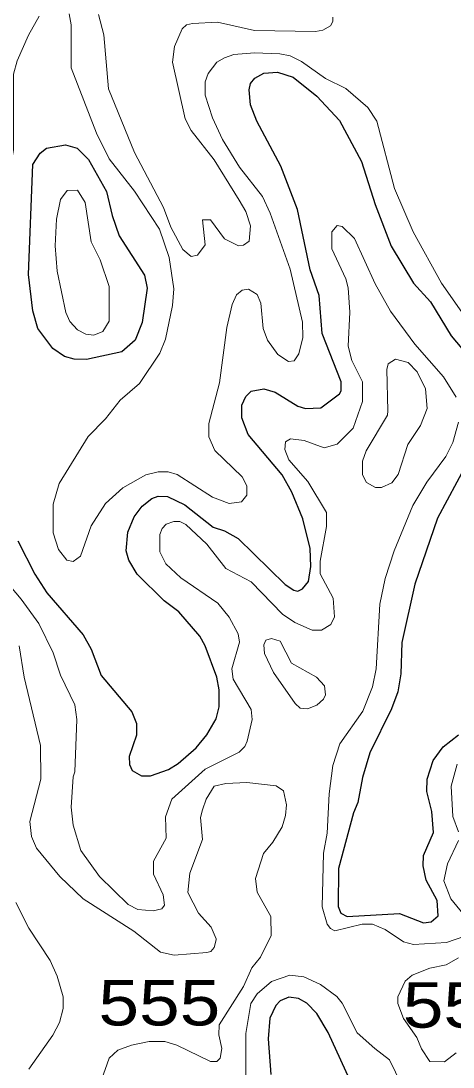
# Model space of a CAD drawing. Extents: x 577 to 602.9, y 7483.8 to 7511.6.
# Drawn here: x 600.741 to 601.501, y 7495.872 to 7497.712 of the extents above; entities that cross this region are included whole.
import ezdxf
from ezdxf.enums import TextEntityAlignment as Align

# ---------------------------------------------------------------- set-up
doc = ezdxf.new("R2010")
doc.units = 0
doc.header["$LTSCALE"] = 0.032
doc.layers.add('1', color=7, linetype='Continuous', lineweight=25)
doc.layers.add('2', color=7, linetype='Continuous', lineweight=13)
doc.layers.add('61', color=7, linetype='Continuous')

msp = doc.modelspace()

# ---------------------------------------------------------------- linework, layer by layer
at = {"layer": '1'}
for points in [[(600.7355, 7496.7976), (600.7649, 7496.7388), (600.7864, 7496.7062), (600.85, 7496.6322), (600.8643, 7496.6068), (600.8818, 7496.5606), (600.9358, 7496.497), (600.9438, 7496.4763), (600.9438, 7496.4557), (600.9311, 7496.4183), (600.9319, 7496.404), (600.9366, 7496.3937), (600.9525, 7496.3841), (600.9685, 7496.3841), (601.0003, 7496.3952), (601.017, 7496.4056), (601.0488, 7496.4334), (601.0678, 7496.4565), (601.0838, 7496.4843), (601.0893, 7496.5058), (601.0893, 7496.5352), (601.0853, 7496.5575), (601.0647, 7496.6131), (601.0551, 7496.6298), (601.0185, 7496.6728), (600.9923, 7496.6918), (600.9454, 7496.7388), (600.9303, 7496.7634), (600.9255, 7496.7801), (600.9287, 7496.8127), (600.9398, 7496.8397), (600.9541, 7496.8588), (600.9708, 7496.8723), (600.982, 7496.8763), (600.9987, 7496.8755), (601.0289, 7496.8612), (601.079, 7496.8215), (601.0989, 7496.8151), (601.1227, 7496.8016), (601.2054, 7496.7205), (601.2205, 7496.7109), (601.2277, 7496.7093), (601.2356, 7496.7133), (601.2465, 7496.7263), (601.2502, 7496.7525), (601.2491, 7496.7841), (601.2364, 7496.8366), (601.2173, 7496.8835), (601.1998, 7496.9137), (601.1402, 7496.9845), (601.1291, 7497.0139), (601.1291, 7497.0362), (601.1362, 7497.0513), (601.1458, 7497.0608), (601.168, 7497.0648), (601.1879, 7497.0592), (601.2277, 7497.0346), (601.2412, 7497.0306), (601.2682, 7497.0314), (601.3008, 7497.056), (601.304, 7497.0616), (601.304, 7497.0775), (601.2706, 7497.1626), (601.2651, 7497.2294), (601.2491, 7497.2747), (601.2269, 7497.3805), (601.1975, 7497.4568), (601.1553, 7497.5363), (601.1442, 7497.5649), (601.1418, 7497.5912), (601.1442, 7497.6023), (601.1521, 7497.6119), (601.168, 7497.6206), (601.1919, 7497.6222), (601.2197, 7497.6135), (601.2611, 7497.5801), (601.3008, 7497.5371), (601.3398, 7497.4648), (601.3637, 7497.3892), (601.3915, 7497.3161), (601.4312, 7497.2508), (601.4607, 7497.2182), (601.4972, 7497.1586), (601.5378, 7497.1101)], [(601.5243, 7496.9328), (601.4734, 7496.8374), (601.4336, 7496.7213), (601.4106, 7496.6187), (601.409, 7496.5638)], [(601.409, 7496.5638), (601.4034, 7496.532), (601.3923, 7496.5018), (601.3541, 7496.4247), (601.3414, 7496.3809), (601.3334, 7496.3372), (601.3255, 7496.3189), (601.2992, 7496.2211), (601.2984, 7496.1543), (601.3032, 7496.1424), (601.3144, 7496.1368), (601.4066, 7496.1416), (601.4487, 7496.1257), (601.4623, 7496.1273), (601.4742, 7496.1376), (601.4726, 7496.1646), (601.4535, 7496.2004), (601.4479, 7496.2259), (601.4487, 7496.2442), (601.4662, 7496.2847), (601.463, 7496.3213), (601.4543, 7496.3563), (601.4551, 7496.3785), (601.4654, 7496.4111), (601.4829, 7496.435), (601.51, 7496.4565)], [(601.3255, 7495.8354), (601.281, 7495.9324), (601.2611, 7495.9658), (601.2436, 7495.9841), (601.2285, 7495.9921), (601.2118, 7495.9945), (601.1967, 7495.9881), (601.1887, 7495.9802), (601.1784, 7495.9579), (601.1752, 7495.9213), (601.18, 7495.8585)]]:
    msp.add_lwpolyline(points, dxfattribs=at)
msp.add_lwpolyline([(600.754, 7497.2664), (600.7617, 7497.46), (600.7744, 7497.4799), (600.7856, 7497.4886), (600.819, 7497.4942), (600.8396, 7497.4886), (600.8595, 7497.4687), (600.8913, 7497.4123), (600.9009, 7497.3701), (600.9136, 7497.3343), (600.9581, 7497.2652), (600.9629, 7497.2421), (600.9541, 7497.1817), (600.9414, 7497.1507), (600.9184, 7497.13), (600.8563, 7497.1165), (600.8341, 7497.1173), (600.8174, 7497.122), (600.7967, 7497.1363), (600.7705, 7497.1713), (600.7617, 7497.2023)], close=True, dxfattribs=at)
at = {"layer": '2'}
for points in [[(600.5176, 7497.7208), (600.5406, 7497.6938), (600.5653, 7497.6524), (600.5804, 7497.6174), (600.5947, 7497.5626), (600.6194, 7497.5188), (600.6225, 7497.4727), (600.6353, 7497.3892), (600.6353, 7497.3065), (600.6631, 7497.2405), (600.6742, 7497.2342), (600.6885, 7497.2334), (600.7021, 7497.2572), (600.7084, 7497.4091), (600.7212, 7497.4488), (600.7275, 7497.4854), (600.7275, 7497.619), (600.7339, 7497.6421), (600.7538, 7497.6874), (600.7728, 7497.7208)], [(600.8253, 7497.7248), (600.8293, 7497.7057)], [(601.2889, 7497.7191), (601.2889, 7497.7112), (601.2849, 7497.7041), (601.2714, 7497.6961), (601.2587, 7497.6938), (601.1513, 7497.6954), (601.0861, 7497.7105), (601.0424, 7497.7081), (601.0321, 7497.7057), (601.0241, 7497.6985), (601.0106, 7497.6675), (601.0074, 7497.6397), (601.0297, 7497.5403), (601.04, 7497.5196), (601.0806, 7497.4679), (601.1243, 7497.3972), (601.1362, 7497.3773), (601.1442, 7497.3518), (601.1418, 7497.3248), (601.1323, 7497.3176), (601.1235, 7497.3168), (601.0989, 7497.3288), (601.0742, 7497.3622), (601.0599, 7497.3622), (601.0647, 7497.3184), (601.0511, 7497.3002), (601.04, 7497.2978), (601.0257, 7497.3105), (601.0042, 7497.3495), (600.9915, 7497.3844), (600.9406, 7497.4807), (600.8945, 7497.5928), (600.8865, 7497.6882), (600.877, 7497.724)], [(600.8293, 7497.7057), (600.8293, 7497.6301), (600.8738, 7497.5148), (600.8961, 7497.4695), (600.9406, 7497.4131), (600.9844, 7497.3463), (601.0011, 7497.2962), (601.0098, 7497.2413), (601.0074, 7497.2119), (600.9947, 7497.1522), (600.9851, 7497.1276), (600.9494, 7497.0743), (600.9152, 7497.0449), (600.8897, 7497.0123), (600.8587, 7496.9813), (600.8078, 7496.8986), (600.7975, 7496.862), (600.7975, 7496.8119), (600.807, 7496.7825), (600.8213, 7496.7634), (600.8325, 7496.761), (600.8452, 7496.7706), (600.8643, 7496.8238), (600.8897, 7496.8636), (600.9199, 7496.8906), (600.9605, 7496.9137), (600.982, 7496.9193), (600.9995, 7496.9193), (601.0154, 7496.9145), (601.0774, 7496.8747), (601.1068, 7496.8636), (601.1283, 7496.866), (601.1378, 7496.8779), (601.1378, 7496.8946), (601.1299, 7496.9105), (601.0814, 7496.9566), (601.071, 7496.9805), (601.071, 7497.0043), (601.0901, 7497.0759), (601.1028, 7497.1729), (601.1124, 7497.2135), (601.1195, 7497.2302), (601.1299, 7497.2389), (601.141, 7497.2405), (601.1561, 7497.231), (601.1625, 7497.2159), (601.1664, 7497.1713), (601.1744, 7497.1507), (601.1927, 7497.1252), (601.211, 7497.1133), (601.2213, 7497.1141), (601.2293, 7497.1268), (601.2364, 7497.1554), (601.2356, 7497.1825), (601.2142, 7497.2755), (601.1792, 7497.3741), (601.1657, 7497.4035), (601.1251, 7497.4552), (601.0949, 7497.5037), (601.0774, 7497.5419), (601.0647, 7497.5816), (601.0647, 7497.6055), (601.0702, 7497.6198), (601.0853, 7497.6397), (601.0989, 7497.6476), (601.1148, 7497.6532), (601.1513, 7497.6564), (601.1959, 7497.6548), (601.2142, 7497.6508), (601.234, 7497.6413), (601.2762, 7497.6111), (601.312, 7497.5936), (601.3509, 7497.5602), (601.3668, 7497.5363), (601.3978, 7497.4178), (601.4304, 7497.3415), (601.4805, 7497.2508), (601.5927, 7497.0902)], [(601.506, 7497.0505), (601.4837, 7497.0862), (601.4336, 7497.1435), (601.3907, 7497.2015), (601.3637, 7497.2501), (601.3271, 7497.3296), (601.3056, 7497.351), (601.2969, 7497.3526), (601.2873, 7497.3415), (601.2873, 7497.3113), (601.312, 7497.2588), (601.3159, 7497.2429), (601.3191, 7497.2), (601.3159, 7497.1403), (601.3223, 7497.1149), (601.3414, 7497.0775), (601.3414, 7497.0425), (601.3247, 7496.9956), (601.2969, 7496.9678), (601.2738, 7496.9614), (601.2388, 7496.9741), (601.215, 7496.9773), (601.2062, 7496.9717), (601.2046, 7496.9582), (601.2118, 7496.9399), (601.2452, 7496.9018), (601.2778, 7496.8477), (601.2778, 7496.823), (601.2666, 7496.7618), (601.2666, 7496.7396), (601.2897, 7496.6966), (601.2921, 7496.664), (601.2857, 7496.6505), (601.269, 7496.6402), (601.2531, 7496.6402), (601.2221, 7496.6537), (601.2006, 7496.6688), (601.1458, 7496.7252), (601.1012, 7496.7491), (601.0678, 7496.792), (601.0305, 7496.8262), (601.0201, 7496.8318), (601.0098, 7496.8318), (600.9963, 7496.827), (600.9891, 7496.8191), (600.9851, 7496.8087), (600.9851, 7496.7785), (600.9955, 7496.757), (601.0217, 7496.7324), (601.0869, 7496.6879), (601.1068, 7496.6632), (601.1227, 7496.6338), (601.1251, 7496.6195), (601.1116, 7496.5726), (601.114, 7496.5543), (601.1458, 7496.501), (601.1474, 7496.4835), (601.1386, 7496.4453), (601.1346, 7496.4358), (601.1243, 7496.4255), (601.0647, 7496.396)], [(601.5211, 7496.1018), (601.4893, 7496.0907), (601.4312, 7496.0875), (601.4137, 7496.0923), (601.3811, 7496.1137), (601.3589, 7496.1233), (601.3406, 7496.1233), (601.2929, 7496.1114), (601.2849, 7496.1153), (601.2794, 7496.1233), (601.2706, 7496.1535), (601.273, 7496.2481), (601.2794, 7496.2831), (601.2825, 7496.3523), (601.2889, 7496.4024), (601.3016, 7496.4406), (601.3422, 7496.4978), (601.3589, 7496.5408), (601.3652, 7496.5726), (601.3716, 7496.6863), (601.3811, 7496.7316), (601.3971, 7496.7801), (601.4297, 7496.8596), (601.4543, 7496.901), (601.4877, 7496.9463), (601.5004, 7496.9709), (601.51, 7497.0067)], [(601.0647, 7496.396), (601.0058, 7496.3428), (600.9947, 7496.3117), (600.9963, 7496.2744), (600.974, 7496.2338), (600.974, 7496.2108), (600.9907, 7496.175), (600.9931, 7496.1567), (600.9883, 7496.1503), (600.9732, 7496.1464), (600.9462, 7496.1487), (600.9295, 7496.1575), (600.8786, 7496.2068), (600.846, 7496.2529), (600.8325, 7496.2974), (600.8293, 7496.3292), (600.8325, 7496.3825), (600.8357, 7496.3913), (600.8388, 7496.4835), (600.8357, 7496.509), (600.8102, 7496.5614), (600.7975, 7496.6004), (600.772, 7496.6521), (600.741, 7496.695), (600.6901, 7496.7547)], [(600.7378, 7496.6131), (600.7466, 7496.5575), (600.7752, 7496.4374), (600.776, 7496.3785), (600.7561, 7496.3038), (600.7593, 7496.2776), (600.7681, 7496.2569), (600.8094, 7496.2068), (600.85, 7496.1678), (600.939, 7496.1106), (600.9864, 7496.0737), (601.0099, 7496.0685), (601.0678, 7496.0732), (601.0744, 7496.0752), (601.0806, 7496.0818), (601.0843, 7496.0954), (601.0842, 7496.0974), (601.075, 7496.1177), (601.0527, 7496.1424), (601.0344, 7496.179), (601.0376, 7496.2131), (601.0599, 7496.272), (601.0567, 7496.311), (601.0599, 7496.3245), (601.0663, 7496.3428), (601.0806, 7496.3658), (601.1012, 7496.3706), (601.1378, 7496.3722), (601.1895, 7496.3666), (601.2022, 7496.3579), (601.2078, 7496.3332), (601.2062, 7496.3141), (601.1998, 7496.2943), (601.1839, 7496.2672), (601.1672, 7496.2473), (601.1529, 7496.2036), (601.1561, 7496.1797), (601.18, 7496.1368), (601.1808, 7496.1034), (601.1617, 7496.0652), (601.1466, 7496.0462), (601.1323, 7496.0136), (601.0893, 7495.946), (601.0885, 7495.9285), (601.0941, 7495.9046), (601.0909, 7495.8871), (601.0853, 7495.8816), (601.0742, 7495.8816), (601.0146, 7495.9102), (600.9939, 7495.9165), (600.9661, 7495.9165), (600.9351, 7495.9102), (600.9112, 7495.9014), (600.8961, 7495.8871), (600.8691, 7495.8108)], [(601.5076, 7496.4048), (601.4972, 7496.3658), (601.5004, 7496.3125), (601.51, 7496.2855)], [(601.51, 7496.2704), (601.4909, 7496.229), (601.4845, 7496.1996), (601.4964, 7496.1678), (601.5283, 7496.1289)], [(600.7545, 7495.868), (600.7967, 7495.9277), (600.8086, 7495.9499), (600.815, 7495.9746), (600.815, 7495.9953), (600.8046, 7496.0318), (600.7919, 7496.0589), (600.7545, 7496.1161), (600.7315, 7496.1615)], [(601.506, 7495.8967), (601.4853, 7495.8808), (601.4599, 7495.8816), (601.4448, 7495.9038), (601.4368, 7495.9237), (601.4137, 7495.9571), (601.4034, 7495.9833), (601.4034, 7495.9953), (601.4161, 7496.0231), (601.4289, 7496.0334), (601.4599, 7496.0454), (601.4885, 7496.0517), (601.51, 7496.0637)], [(601.1362, 7495.845), (601.1362, 7495.9309), (601.145, 7495.9833), (601.1561, 7496.0008), (601.1816, 7496.0223), (601.2134, 7496.0334), (601.238, 7496.0303), (601.2674, 7496.0167), (601.2961, 7495.9961), (601.3056, 7495.9841), (601.3318, 7495.9317), (601.3629, 7495.9046), (601.3889, 7495.8842), (601.4098, 7495.841)]]:
    msp.add_lwpolyline(points, dxfattribs=at)
for points in [[(600.8031, 7497.3638), (600.8007, 7497.3168), (600.8046, 7497.2723), (600.8198, 7497.1992), (600.8269, 7497.1833), (600.8404, 7497.1689), (600.8547, 7497.161), (600.8691, 7497.1594), (600.885, 7497.1658), (600.8961, 7497.1841), (600.8961, 7497.2453), (600.8802, 7497.2922), (600.8643, 7497.324), (600.8539, 7497.3932), (600.8404, 7497.4147), (600.8221, 7497.4139), (600.8102, 7497.398)], [(601.3859, 7497.0266), (601.3851, 7497.0187), (601.3477, 7496.9558), (601.3414, 7496.9376), (601.3414, 7496.9137), (601.3485, 7496.9002), (601.3644, 7496.8914), (601.3748, 7496.8914), (601.3931, 7496.8994), (601.4042, 7496.9145), (601.4209, 7496.967), (601.4432, 7497.0004), (601.4551, 7497.0306), (601.4519, 7497.0648), (601.4376, 7497.095), (601.4217, 7497.1117), (601.3994, 7497.1173), (601.3867, 7497.1093), (601.3843, 7497.099)], [(601.1712, 7496.6227), (601.1816, 7496.6258), (601.1967, 7496.6211), (601.2165, 7496.5821), (601.2603, 7496.5575), (601.2746, 7496.5423), (601.2762, 7496.5264), (601.273, 7496.5193), (601.2611, 7496.5082), (601.2444, 7496.5018), (601.2317, 7496.5034), (601.2229, 7496.5113), (601.1847, 7496.5662), (601.1688, 7496.5996), (601.168, 7496.6147)]]:
    msp.add_lwpolyline(points, close=True, dxfattribs=at)

# ---------------------------------------------------------------- texts
at = {"layer": '61', "width": 1.2}
for s, p in [('555', (600.9841, 7495.9449)), ('554', (601.5193, 7495.941))]:
    msp.add_text(s, height=0.08, dxfattribs=at).set_placement(p, align=Align.CENTER)

doc.saveas('drawing.dxf')
